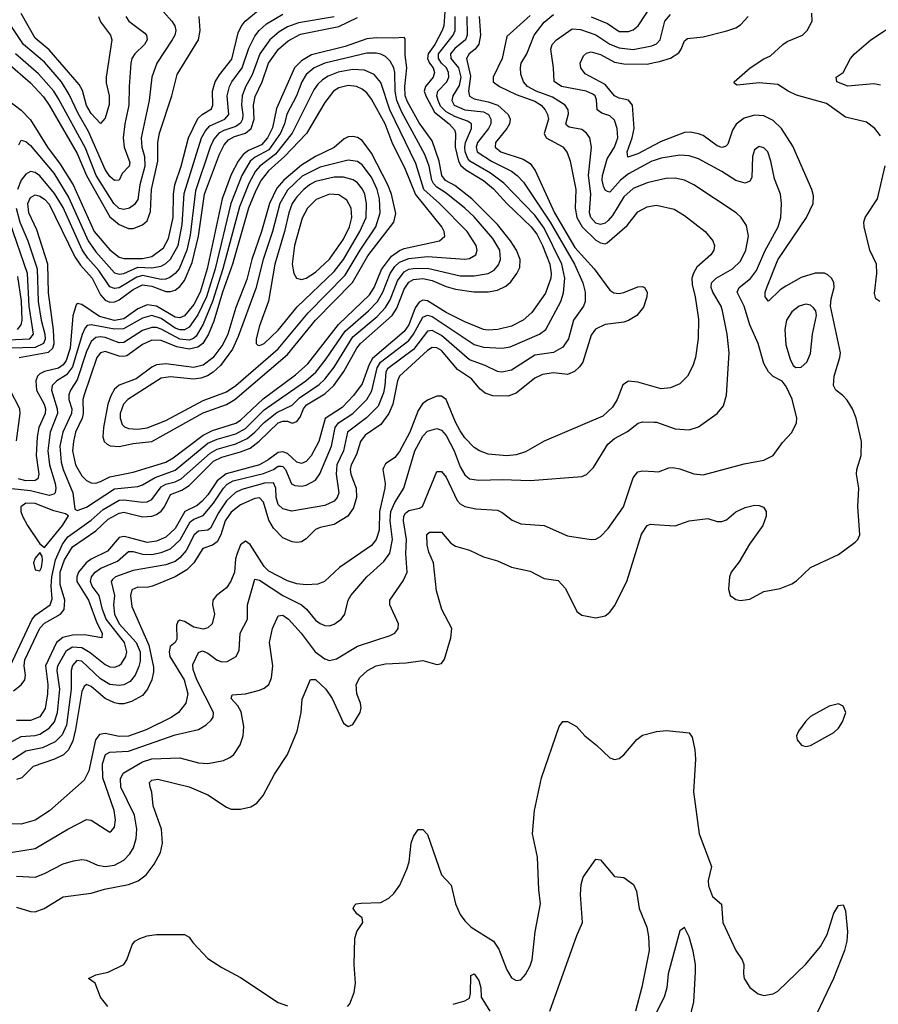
# Model space of a CAD drawing. Header units: inches. Extents: x 884549 to 1028252, y 526810 to 653624.
# Tile 430 of 656: x 927284 to 930960, y 611140 to 615357. Entities that reach past the tile are written whole.
import ezdxf

# ---------------------------------------------------------------- set-up
doc = ezdxf.new("R2010")
doc.units = ezdxf.units.IN
doc.header["$MEASUREMENT"] = 0
doc.layers.add('A9621', color=7, linetype='Continuous')
doc.layers.add('A9631', color=7, linetype='Continuous')

msp = doc.modelspace()

# ---------------------------------------------------------------- linework, layer by layer
at = {"layer": 'A9621', "color": 5}
for points, elevation in [([(929730, 615369), (929800.7, 615340.7), (929850, 615305.7), (929890, 615305.4), (929910, 615313.5), (929931.2, 615330), (929994, 615426)], 2260), ([(927230, 615014.9), (927290, 614969.5), (927330, 614927.6), (927403, 614810), (927457.4, 614737.4), (927512.2, 614650), (927603, 614450), (927670, 614370.3), (927710, 614339.4), (927730, 614334.4), (927810, 614334), (927850, 614342.6), (927899.8, 614380.2), (927921, 614419), (927941.5, 614510), (927942.1, 614610), (927947.6, 614650), (927974.7, 614730), (928006.7, 614850), (928046.4, 614933.6), (928064.6, 614950), (928105.6, 614974.4), (928110.4, 614990), (928109.1, 615050), (928121.1, 615090), (928139.2, 615120.8), (928192.4, 615187.6), (928219.2, 615300.8), (928232, 615328), (928249.5, 615350.5), (928304.5, 615395.5)], 2320), ([(927899.1, 615390), (927935, 615350), (927947.5, 615330), (927951.9, 615310), (927947.8, 615290), (927936.4, 615270), (927871.3, 615170), (927849.2, 615110.7), (927838.9, 615010), (927803.3, 614850), (927806.7, 614810), (927818.5, 614770), (927820.3, 614730), (927798.6, 614650), (927790, 614586.8), (927775.3, 614564.7), (927754.2, 614550), (927730, 614543.1), (927710, 614547.6), (927686.5, 614570), (927611.5, 614690), (927565.7, 614805.7), (927450, 615018), (927429.6, 615050), (927365.1, 615125.1), (927266, 615210)], 2260), ([(929104.6, 615390), (929099.2, 615330), (929093, 615310), (929060.7, 615250), (929032.6, 615210), (929030.6, 615190), (929038.1, 615170), (929053.9, 615150), (929059.3, 615130), (929054.1, 615110), (929020.7, 615070), (929016.3, 615050), (929022.5, 615030), (929060.2, 614960.2), (929122.8, 614910), (929145.2, 614885.2), (929150.5, 614870), (929148.3, 614810), (929162.7, 614750), (929172, 614732), (929193.5, 614713.5), (929270, 614667.5), (929312.2, 614632.2), (929369.6, 614570), (929473.8, 614470), (929497.5, 614437.5), (929521.6, 614390), (929554.3, 614310), (929560.1, 614270), (929558.5, 614250), (929535.1, 614184.9), (929477, 614103), (929439.9, 614070), (929390, 614044.1), (929330.9, 614029.1), (929290, 614026.5), (929270, 614030.1), (929190, 614063.3), (929110, 614102.3), (929030, 614152.4), (929010, 614155.3), (928993.6, 614146.4), (928977.7, 614122.3), (928950.2, 614050), (928930, 614021.1), (928794, 613906), (928779.9, 613880.1), (928750, 613797.7), (928713.4, 613746.6), (928664.7, 613695.3), (928591.5, 613648.5), (928565.1, 613550), (928531.2, 613488.8), (928510, 613465), (928490, 613456.4), (928470, 613461.6), (928430, 613499.2), (928410, 613506.6), (928390, 613503.7), (928348.3, 613471.7), (928310, 613449.8), (928167.8, 613412.2), (928130, 613382.4), (928090, 613321.3), (928065.3, 613294.7), (928043.3, 613276.7), (927990.3, 613249.7), (927950, 613176.9), (927910, 613141.1), (927870, 613122.8), (927830, 613117.4), (927750, 613139.7), (927730, 613143.1), (927710, 613139.3), (927659.4, 613080.6), (927590, 613045.9), (927568.3, 613030), (927536, 612990), (927528.2, 612970), (927529.1, 612950), (927578.6, 612870), (927613.8, 612773.8), (927636.5, 612730), (927635.6, 612710), (927561.9, 612721.9), (927510, 612720.7), (927468.9, 612711.1), (927441.1, 612690), (927394.8, 612590), (927405, 612510), (927403.1, 612470), (927392.8, 612407.2), (927370, 612371.6), (927330, 612355.4), (927270, 612355.4)], 2380), ([(927279.8, 614820.2), (927290, 614840.4), (927310, 614835.4), (927330, 614818.1), (927430, 614699.5), (927494.3, 614594.3), (927576.5, 614410), (927610, 614363.1), (927690, 614273.1), (927710, 614266.4), (927730, 614269.9), (927790, 614296.7), (927850, 614293.2), (927890, 614300.8), (927910, 614311.8), (927930, 614331.2), (927962.5, 614390), (927979.9, 614480.1), (927987.4, 614612.6), (928062.3, 614850), (928079.1, 614880.9), (928097.4, 614902.6), (928161.6, 614930), (928179.5, 614950), (928172.2, 615030), (928182.6, 615070), (928191.6, 615090), (928236.7, 615150), (928265.5, 615234.5), (928290, 615286), (928309.3, 615310.7), (928341.2, 615338.8), (928410, 615380.8)], 2340), ([(927621.4, 615370), (927630, 615347.2), (927673.4, 615290), (927679, 615270), (927653.6, 615110), (927653.8, 615086.2), (927666.5, 615030), (927666.8, 614993.2), (927650, 614935.1), (927630, 614912.4), (927590, 614954.2), (927570, 614988.7), (927552.8, 615052.8), (927539.2, 615079.2), (927410, 615226.8), (927350, 615277.1), (927290, 615382.6)], 2220), ([(930000, 614664.7), (929970, 614658), (929910, 614633.7), (929870, 614598), (929821.6, 614518.4), (929803.1, 614496.9), (929790, 614485.3), (929770, 614479.1), (929750, 614485.1), (929729.2, 614510), (929723.3, 614530), (929728.7, 614611.3), (929719, 614690), (929732.7, 614810), (929724.7, 614850), (929710.8, 614870.8), (929690, 614885.7), (929636.8, 614896.8), (929625.2, 614905.2), (929622.6, 614910), (929633.8, 614953.8), (929632.5, 614970), (929618.7, 614990), (929564.4, 615024.4), (929495.7, 615050), (929457.9, 615070), (929440.8, 615090), (929430, 615122.7), (929427.8, 615150), (929431.6, 615170), (929455, 615210), (929486.4, 615290), (929530, 615345.7), (929570, 615379)], 2260), ([(927230, 612254), (927290, 612286.2), (927350, 612290.7), (927370, 612297.3), (927410, 612322.1), (927433.2, 612350), (927445.6, 612390), (927455.9, 612490), (927444.3, 612570), (927447.5, 612590), (927484.6, 612655.4), (927510, 612670.3), (927550, 612667.5), (927586.2, 612646.2), (927650, 612595), (927670, 612585.4), (927690, 612583.3), (927710, 612590.6), (927720.1, 612599.9), (927739, 612630), (927742.7, 612650), (927732.4, 612690), (927653.9, 612790), (927638.8, 612830), (927624.3, 612890), (927594.8, 612930), (927586.6, 612950), (927591.1, 612970), (927607.1, 612990), (927631.9, 613008.1), (927702, 613038), (927750, 613079), (927770, 613078.6), (927810, 613067.6), (927850, 613065.8), (927890, 613074.2), (927930, 613091), (927970.5, 613129.5), (928013.2, 613206.8), (928030, 613218.2), (928070, 613232.6), (928114.4, 613285.6), (928156.1, 613350), (928172.6, 613367.4), (928198.3, 613381.7), (928327.2, 613412.8), (928370.3, 613429.7), (928390, 613443.9), (928404.1, 613444.1), (928410, 613443.7), (928422.3, 613430), (928448.2, 613368.2), (928461.6, 613361.6), (928490, 613359.2), (928510, 613363.4), (928550, 613384.1), (928568.8, 613411.2), (928618.2, 613530), (928633.9, 613610), (928649.5, 613630), (928710.7, 613670), (928770.7, 613730), (928792.3, 613767.7), (928814.5, 613865.5), (928828.1, 613890), (928950, 613982.9), (928970.2, 614009.8), (929010, 614082.3), (929030, 614091.1), (929050, 614085.5), (929230, 613966.2), (929270, 613953.6), (929350, 613949.6), (929384.5, 613955.5), (929509.9, 614010.1), (929535.9, 614030), (929600.1, 614150), (929612.6, 614187.4), (929617.6, 614250), (929604.8, 614310), (929530, 614463.1), (929490, 614519.1), (929357, 614657), (929299.7, 614699.7), (929210.8, 614750.8), (929202, 614762), (929191.6, 614790), (929190, 614810), (929192.3, 614830), (929218.7, 614890), (929218, 614910), (929201.8, 614921.8), (929150, 614940.3), (929110, 614962.4), (929085.8, 614985.8), (929075, 615010), (929070.5, 615030), (929074.7, 615050), (929113.1, 615090), (929121.5, 615110), (929120.4, 615130), (929111.8, 615150), (929090.2, 615170), (929077.7, 615190), (929077.5, 615210), (929140.2, 615290), (929148, 615310), (929148.1, 615370)], 2360), ([(927232.1, 615172.1), (927330, 615086.2), (927385.5, 615025.5), (927410, 614990.4), (927530, 614783.4), (927569.6, 614690), (927670, 614512.9), (927710, 614479.9), (927750, 614462.1), (927770, 614462.7), (927810, 614478.5), (927830, 614495.6), (927844.4, 614535.6), (927847.6, 614630), (927875.5, 614750), (927875.5, 614830), (927881.9, 614870), (927935.3, 615030), (927958.4, 615121.6), (928049.6, 615270), (928056.1, 615310), (928052, 615370)], 2280), ([(927738.3, 615370), (927751.6, 615350), (927819, 615299), (927827.1, 615290), (927830.1, 615270), (927818.4, 615250), (927776.6, 615210), (927764.4, 615190), (927759.1, 615170), (927752, 615070), (927751.7, 614990), (927733.5, 614910), (927727.2, 614850), (927731.3, 614810), (927755, 614745), (927752.5, 614730), (927722.3, 614697.7), (927710, 614669.8), (927690, 614668), (927670, 614685.4), (927650, 614714.5), (927578.4, 614878.4), (927534.8, 614954.8), (927496.2, 615036.2), (927463, 615090), (927390, 615174.6), (927300.8, 615250), (927240.8, 615340.8)], 2240), ([(929197.9, 615370), (929199.9, 615290), (929192, 615270), (929147.5, 615232.5), (929127.8, 615210), (929130.2, 615190), (929162, 615150), (929173.2, 615110), (929165, 615075), (929138.1, 615030), (929133.5, 615010), (929143.8, 614990), (929190, 614970.4), (929270, 614961.9), (929291.8, 614950), (929301.7, 614930), (929300.6, 614910), (929291.6, 614890), (929244.4, 614830), (929237.7, 614810), (929242.5, 614790), (929303.9, 614750), (929390, 614707.2), (929413.5, 614690), (929440.7, 614660.7), (929555.6, 614490), (929659.5, 614310), (929694.6, 614230), (929704.3, 614190), (929704.6, 614150), (929697.2, 614130), (929655.7, 614070), (929633.3, 613990), (929610, 613954.6), (929570, 613931.4), (929490, 613919.4), (929390, 613855.7), (929347.5, 613847.5), (929330, 613850.1), (929276.2, 613876.2), (929210, 613900.4), (929090, 614003.8), (929050, 614025.8), (929030, 614023.3), (928970, 613944), (928859, 613861), (928851.3, 613848.7), (928847.8, 613790), (928841, 613759), (928818.1, 613701.9), (928768.8, 613651.2), (928687.9, 613590), (928670, 613510), (928642.4, 613450), (928639, 613410), (928649.9, 613330), (928642.8, 613310), (928630, 613294.2), (928590, 613276), (928448.6, 613251.4), (928410, 613261.5), (928390, 613280.9), (928382.2, 613310), (928381, 613350), (928370, 613372.9), (928331.9, 613371.9), (928234.7, 613345.3), (928208, 613332), (928170, 613295.7), (928135.5, 613244.5), (928100.4, 613179.6), (928089.4, 613170.6), (928050, 613166.1), (928030.3, 613150), (927996.3, 613083.7), (927970, 613052.4), (927950, 613036.8), (927910, 613022), (927770, 612997.9), (927694.6, 612970), (927681.5, 612958.5), (927675.2, 612950), (927689.6, 612890), (927686.2, 612850), (927690.3, 612810), (927710, 612770), (927782.7, 612690), (927800.1, 612650), (927799.9, 612610), (927794, 612586), (927778.5, 612550), (927757.2, 612522.8), (927730, 612508.5), (927710, 612505.8), (927670, 612509.7), (927630, 612533.8), (927550, 612608.9), (927528.4, 612611.6), (927510, 612590.9), (927503.7, 612570), (927504.2, 612490), (927484, 612336), (927466.4, 612293.6), (927436.3, 612263.7), (927382.2, 612237.8), (927310, 612223.5), (927252.7, 612187.3)], 2340), ([(929250.5, 615370), (929257.1, 615290), (929250, 615251.1), (929233.7, 615230), (929209, 615210), (929196.8, 615190), (929214.1, 615114.1), (929205.9, 615050), (929209.5, 615029.5), (929230, 615017.8), (929290, 615005.3), (929331.2, 614990), (929375.7, 614950), (929383.5, 614930), (929380.3, 614910), (929369.2, 614890), (929320.6, 614830), (929319.1, 614810), (929344.5, 614790), (929439.7, 614759.7), (929470, 614741.2), (929490.7, 614710.7), (929573.3, 614530), (929661, 614381), (929744.1, 614290), (929810, 614197.7), (929827, 614187), (929850, 614183.9), (929870, 614187.8), (929930, 614212.3), (929950, 614213.8), (929958.4, 614210), (929970.7, 614190), (929969.7, 614169.7), (929954.6, 614125.4), (929926, 614090), (929890, 614067.9), (929870, 614060.9), (929790, 614050.7), (929749.2, 614030.8), (929730, 614004.9), (929694.7, 613890), (929681.1, 613870), (929658.7, 613850), (929630, 613837.3), (929570, 613843.8), (929522.4, 613837.6), (929490, 613820.9), (929410, 613757.2), (929375.5, 613744.5), (929310, 613745.5), (929277, 613757), (929254.9, 613774.9), (929218.3, 613818.3), (929159, 613859), (929090, 613939.3), (929070, 613951.2), (929050, 613952.7), (929030, 613940.1), (928910.5, 613829.5), (928900.8, 613810), (928880.8, 613710), (928864.8, 613670), (928830, 613622.5), (928762.7, 613577.3), (928742.4, 613550), (928726.1, 613493.9), (928703.4, 613450), (928699.1, 613430), (928701.4, 613410), (928724.8, 613350), (928726.5, 613310), (928713.5, 613266.5), (928688.6, 613230), (928630, 613195.1), (928570, 613182), (928550, 613173.1), (928510, 613133.1), (928490, 613121.1), (928470, 613117.4), (928450, 613119.8), (928410, 613138), (928370, 613178.5), (928350, 613213.4), (928328.2, 613290), (928310, 613308.7), (928290, 613306.1), (928230, 613278.9), (928190, 613247.5), (928164, 613210), (928144.8, 613150), (928130, 613120.1), (928110, 613105.9), (928067.5, 613092.5), (928028.8, 613030), (927999.7, 613000.3), (927950, 612970.1), (927852, 612930), (927830, 612925.5), (927790, 612925.8), (927764.6, 612915.4), (927759, 612890), (927764.1, 612844.1), (927837.4, 612677.4), (927856.3, 612583.7), (927856.9, 612563.1), (927849.9, 612530), (927830.5, 612489.5), (927810, 612462.7), (927763.3, 612436.7), (927730, 612427.4), (927710, 612426.7), (927690, 612430.9), (927650, 612449.4), (927590, 612501), (927569.9, 612510.1), (927559.4, 612500.6), (927550, 612480.2), (927523.4, 612316.6), (927511.3, 612268.7), (927492.2, 612230), (927471.3, 612208.7), (927432.3, 612190), (927341.8, 612158.2), (927292.9, 612110), (927270, 612102.4)], 2320), ([(928630, 615369.5), (928477.1, 615342.9), (928430, 615326.5), (928395.3, 615304.7), (928355.3, 615270), (928311.6, 615210), (928279.3, 615120.7), (928251.1, 615068.9), (928236.3, 615030), (928233.3, 614990), (928238.9, 614950), (928237.6, 614930), (928230, 614913), (928210, 614899.8), (928158.1, 614881.9), (928137.2, 614870), (928115.6, 614844.4), (928098.8, 614810), (928036.8, 614623.2), (928014, 614434), (927999.6, 614370), (927966.4, 614290), (927950, 614269.2), (927927, 614253), (927910, 614245.4), (927890, 614243.4), (927810, 614261.5), (927785.4, 614254.6), (927710, 614208.1), (927690, 614204.7), (927670, 614213), (927623, 614283), (927575.2, 614335.2), (927551.5, 614371.5), (927470, 614552.3), (927432.9, 614612.9), (927370, 614688.1), (927350, 614702), (927330, 614705.9), (927310, 614695), (927290, 614669.9), (927274.7, 614630)], 2360), ([(927282.2, 613910), (927407.3, 613932.7), (927425.8, 613950), (927431.2, 613968.8), (927429, 614029), (927407, 614187), (927404.1, 614310), (927357.3, 614457.3), (927322.5, 614530), (927319.1, 614570), (927330, 614595.6), (927350, 614606), (927370, 614601), (927390, 614587.6), (927410, 614566), (927520.2, 614340.3), (927544.7, 614304.7), (927593.6, 614250), (927630, 614178.2), (927650, 614155.9), (927670, 614146.9), (927691.9, 614148.1), (927710, 614156.3), (927770, 614200.9), (927810, 614220.8), (927850, 614215.9), (927910, 614193.1), (927930, 614192), (927950, 614198.1), (927970, 614213.6), (927990, 614240.1), (928022.9, 614317.1), (928049.5, 614430), (928075.3, 614610), (928138.8, 614781.2), (928159.4, 614820.6), (928178.2, 614841.8), (928203.7, 614856.3), (928250.1, 614870), (928274.9, 614890), (928287.3, 614930), (928284.8, 614990), (928291.8, 615028.2), (928321.8, 615090), (928349.5, 615170), (928391.6, 615230), (928434, 615266), (928486.1, 615293.9), (928650, 615327.7), (928730, 615366.2)], 2380), ([(929470, 615374.3), (929370, 615285.2), (929350.2, 615189.8), (929311.5, 615110), (929310.5, 615090), (929338.9, 615070), (929410, 615035.9), (929490, 615007.7), (929516.7, 614990), (929533.4, 614970), (929544.2, 614950), (929547.6, 614930), (929529.4, 614869.4), (929538.7, 614850), (929610, 614812.1), (929628.5, 614788.5), (929641, 614750), (929664.8, 614630), (929662.3, 614550), (929669.2, 614510), (929692.6, 614470), (929750, 614412.6), (929770, 614401), (929790, 614397.1), (929799.1, 614400.9), (929885.2, 614474.8), (929930, 614534.1), (929970, 614555.2), (930000, 614560.6)], 2280), ([(930000, 614753.6), (929990, 614750.3), (929890, 614697.1), (929856.5, 614670), (929810, 614618.5), (929801, 614621), (929790, 614625.8), (929783.4, 614643.4), (929778.2, 614670), (929779.5, 614690), (929799.2, 614760.8), (929830.6, 614810), (929844.7, 614850), (929841.8, 614890), (929830, 614926), (929810, 614944.7), (929776.7, 614956.7), (929756.8, 614970), (929753.4, 615013.4), (929747.6, 615030), (929737.4, 615037.4), (929709.7, 615050), (929604.1, 615070), (929571.8, 615091.8), (929569.9, 615150), (929557.5, 615230), (929563.2, 615250), (929582.5, 615270), (929650, 615317.1), (929685.2, 615314.8), (929750, 615291.2), (929810, 615251.4), (929850, 615235.8), (929910, 615229.4), (929990, 615245), (930000, 615249.3)], 2240), ([(927257.4, 612482.6), (927290, 612508.1), (927305.3, 612530), (927309.1, 612550), (927302.6, 612590), (927305.5, 612614.5), (927369.5, 612750.5), (927390, 612772.8), (927458.3, 612810), (927474.7, 612830), (927476.9, 612870), (927457.4, 612937.4), (927457.6, 612990), (927475.9, 613044.1), (927510, 613099.4), (927610, 613168.2), (927662.1, 613217.9), (927710, 613242.9), (927730, 613247), (927810, 613227), (927849.7, 613230.3), (927870, 613237.8), (927890, 613251.3), (927904.5, 613270), (927930, 613323.7), (927978, 613342), (928010, 613362.3), (928114.4, 613465.6), (928150, 613482.8), (928230, 613505.5), (928270, 613522.3), (928308.5, 613551.5), (928390, 613629.8), (928410, 613636.6), (928430, 613636.6), (928450, 613628.6), (928470, 613635.3), (928485.1, 613654.9), (928498.9, 613690), (928512.2, 613707.8), (928590, 613753.7), (928629.3, 613790), (928672.3, 613850), (928727, 613950), (928742.7, 613970), (928879.1, 614090), (928898.2, 614121.8), (928930, 614202.8), (928950, 614231.9), (928970, 614244.1), (929010, 614247.9), (929050, 614239.3), (929110, 614214.1), (929150, 614202.7), (929228.4, 614191.6), (929290, 614190.5), (929330, 614198.7), (929364.7, 614215.3), (929386.3, 614233.7), (929413.1, 614270), (929424.6, 614295.4), (929426.4, 614330), (929411.5, 614370), (929385.1, 614410), (929330, 614479.2), (929219.1, 614590), (929146.5, 614646.5), (929107.2, 614667.2), (929090.6, 614690), (929080.1, 614750), (929050, 614837.6), (928994.9, 614914.9), (928944.5, 615004.5), (928934.8, 615030), (928933, 615070), (928941.9, 615150), (928934.9, 615205.1), (928934.4, 615274.4), (928930, 615280.7), (928883.1, 615276.9), (928810, 615279.5), (928770, 615275), (928677.6, 615242.4), (928533.5, 615206.5), (928490, 615180.4), (928460.4, 615150), (928383.4, 614976.6), (928366.6, 614893.4), (928344.7, 614850), (928318.9, 614821.1), (928263.4, 614796.6), (928241.1, 614778.9), (928218.6, 614750), (928190, 614693.4), (928151.2, 614588.8), (928087.1, 614290), (928056.6, 614190), (928030, 614137.1), (927990, 614089), (927970, 614080.1), (927950, 614082.5), (927870, 614130), (927830, 614135.8), (927790, 614118.9), (927730, 614075.7), (927690, 614067.9), (927625.1, 614085.1), (927550, 614137.5), (927530, 614141), (927525, 614135), (927511.2, 614088.8), (927499.8, 613950), (927483.5, 613896.5), (927470, 613878.6), (927450, 613864.5), (927390.7, 613849.3), (927370, 613839.3), (927359.9, 613830), (927352.6, 613810), (927355.9, 613770), (927388.7, 613710), (927394.3, 613690), (927392.7, 613670), (927366.5, 613610), (927358.5, 613570), (927354.8, 613490), (927365.6, 613410), (927361.5, 613390), (927350, 613383.4), (927310, 613382.4), (927279, 613390)], 2420), ([(927232.9, 612567.1), (927337.6, 612790), (927352.5, 612807.5), (927414.5, 612850), (927423.3, 612876.7), (927418.9, 612930), (927421.5, 612970), (927436.6, 613043.4), (927466.5, 613110), (927490, 613142), (927590, 613213.8), (927641.4, 613258.6), (927710, 613299.3), (927730, 613301), (927810, 613290.1), (927830, 613292.2), (927850, 613302.1), (927890, 613355.8), (927910, 613368.1), (927950, 613377.9), (927975.6, 613390), (928099.1, 613500.9), (928130, 613517), (928210, 613540), (928257.4, 613562.6), (928290, 613589.5), (928330, 613632), (928385, 613675), (928450, 613705.8), (928482.2, 613737.8), (928566, 613794), (928590, 613816.5), (928630.9, 613869.1), (928710, 613999.1), (928814.1, 614085.9), (928850, 614124), (928870, 614156.6), (928901.3, 614238.7), (928930, 614277.2), (928950, 614287.5), (928969.2, 614290.8), (929030, 614291.8), (929170, 614259.8), (929230, 614259.1), (929290.2, 614269.8), (929315.7, 614284.3), (929333.9, 614306.1), (929342.6, 614330), (929339.6, 614370), (929310, 614419.7), (929230, 614512.3), (929190.3, 614550), (929110, 614613.9), (929070, 614638.9), (929054.9, 614654.9), (929048.1, 614670), (929036.8, 614730), (929018.6, 614778.6), (928920.4, 614960.4), (928898.7, 615010), (928891.2, 615050), (928890.2, 615130.2), (928885.4, 615150), (928870, 615179.5), (928850, 615198.8), (928830, 615208.6), (928810, 615213.3), (928770, 615213.5), (928590.2, 615170), (928545.4, 615150), (928510, 615122.3), (928491.6, 615090), (928468.9, 615030), (928427.5, 614952.5), (928417.7, 614910), (928401, 614870), (928350, 614799.1), (928292, 614768), (928270.7, 614750), (928234.3, 614690), (928188, 614570), (928121.1, 614290), (928084.4, 614170), (928047.2, 614092.8), (928010, 614039.1), (927990, 614028.2), (927970, 614028.5), (927950, 614036.2), (927890, 614077.2), (927850, 614089.7), (927810, 614078.6), (927727.8, 614032.2), (927690, 614031.5), (927590, 614050.5), (927573.5, 614046.5), (927563.7, 614036.3), (927551.2, 614008.8), (927509.9, 613870.1), (927484.4, 613835.6), (927442.6, 613810), (927422.6, 613790), (927419.7, 613770), (927444.6, 613690), (927445.9, 613670), (927414.8, 613590), (927404.6, 613510), (927411.6, 613450), (927436.4, 613370), (927439.1, 613350), (927435.4, 613330), (927430, 613324.2), (927410, 613319.5), (927330, 613339.4), (927250, 613347.2)], 2440), ([(930000, 614818.6), (929930, 614781.8), (929888.3, 614768.3), (929885.4, 614790), (929906.6, 614850), (929914.1, 614890), (929908.2, 614990), (929890, 615012.6), (929850, 615021.2), (929830, 615030.4), (929790, 615079), (929704.6, 615124.6), (929686.6, 615150), (929684, 615170), (929698.3, 615201.7), (929710, 615213.6), (929730, 615219), (929770, 615207.3), (929830, 615175.3), (929870, 615166.9), (929970, 615166.6), (930000, 615172.6)], 2220), ([(927268.5, 614550), (927284, 614490), (927318.4, 614410), (927358.5, 614290), (927362.9, 614150), (927376.3, 614070), (927392.2, 614010), (927392.3, 613987.7), (927385.7, 613970), (927350, 613953.1), (927241.5, 613950)], 2360), ([(927234.1, 613985.9), (927327.9, 613990), (927342.6, 614010), (927324.3, 614130), (927317.2, 614270), (927241.3, 614490)], 2340), ([(927275, 614030), (927290, 614050), (927294.1, 614070), (927291.6, 614151.6), (927276.3, 614256.3)], 2320), ([(930000, 613784.2), (929930, 613803.7), (929890, 613808.5), (929866.5, 613793.5), (929842.6, 613730), (929822.7, 613697.3), (929781.3, 613658.7), (929530, 613552.3), (929450, 613506.2), (929410, 613493.5), (929370, 613488.6), (929290, 613495.6), (929253.1, 613510), (929230, 613525), (929190, 613566.3), (929170, 613596.1), (929150, 613633.1), (929110, 613730.7), (929090, 613744.2), (929070, 613745), (929030, 613727.5), (929009.2, 613710.8), (928990, 613682.8), (928954.8, 613590), (928910, 613506.9), (928890, 613481.2), (928850, 613454.3), (928842.1, 613437.9), (928839.2, 613430), (928848.6, 613370), (928847.4, 613350), (928825.1, 613250), (928823.4, 613170), (928810.7, 613130), (928790, 613104.7), (928653.3, 613010), (928588.7, 612951.3), (928560.4, 612939.6), (928510, 612936.9), (928470, 612940.9), (928430, 612953.5), (928350, 612995), (928330, 613015), (928270, 613109.5), (928250, 613124), (928230, 613107.1), (928215.1, 613070), (928207.6, 613047.6), (928204.2, 612990), (928188.1, 612951.9), (928170, 612923.8), (928126.2, 612890), (928110.7, 612870), (928109.9, 612850), (928118.4, 612810), (928108, 612770), (928090, 612752), (928070, 612746.9), (928030, 612754.6), (927990, 612779.5), (927970, 612785.7), (927961.3, 612778.7), (927955.9, 612764.1), (927956.1, 612703.9), (927949.9, 612690), (927928.3, 612671.7), (927923.3, 612650), (927927.2, 612630), (927987.5, 612530), (928003.1, 612470), (927995.4, 612430), (927963.8, 612390), (927932.5, 612367.5), (927824.8, 612315.2), (927750, 612287.9), (927710, 612286.4), (927650, 612300.3), (927624.9, 612295.1), (927608, 612272), (927579.8, 612140.2), (927560.5, 612099.5), (927411.3, 611968.7), (927350, 611928.4), (927290, 611910.7), (927190, 611913.7)], 2280), ([(927270, 613552.8), (927286.6, 613670), (927284.4, 613690), (927243.5, 613770)], 2380), ([(927190, 611781.3), (927350, 611807.7), (927490, 611890.1), (927570, 611931.1), (927590, 611928.4), (927670, 611876.5), (927677.5, 611882.5), (927690, 611899.1), (927693.6, 611930), (927687.7, 611970), (927639.5, 612110), (927638.5, 612170), (927650.6, 612209.4), (927670, 612220.1), (927750, 612223.8), (927950, 612293.6), (928050, 612317.1), (928082.8, 612337.2), (928103.2, 612356.8), (928111.9, 612370), (928113.8, 612390), (928041.8, 612530), (928026.5, 612573.5), (928025.3, 612594.7), (928050, 612646.4), (928066.5, 612653.5), (928090, 612643.3), (928130, 612613.8), (928150, 612606.3), (928172.5, 612607.5), (928210.8, 612630), (928224, 612656), (928227.6, 612730), (928259.5, 612790), (928258.9, 612850), (928290, 612960.3), (928310, 612956.6), (928410, 612890.1), (928490.2, 612850), (928512.1, 612832.1), (928550, 612785.7), (928570, 612770.2), (928590, 612761.8), (928610, 612760.2), (928630, 612767.2), (928661, 612790), (928676.1, 612810), (928689.8, 612870), (928701.6, 612890), (928769.9, 612970), (928843.5, 613036.5), (928868.3, 613071.7), (928880.7, 613130), (928870, 613210), (928873.5, 613250), (928890, 613289.5), (928928.8, 613350), (928975.7, 613510), (929010, 613573), (929030, 613595), (929070, 613605.2), (929090, 613599), (929110, 613576.3), (929143.8, 613510), (929170, 613441), (929190, 613407.7), (929210, 613390.9), (929250, 613383.9), (929350, 613387.3), (929470, 613383.8), (929690, 613400.3), (929710, 613408.2), (929741.1, 613438.9), (929801.8, 613538.2), (929830, 613562.3), (929886.5, 613593.5), (929931.5, 613628.5), (929950, 613634.7), (930000, 613632.8)], 2260), ([(927270, 611688.1), (927350, 611684.5), (927390, 611699.8), (927470, 611740.8), (927514.6, 611754.6), (927550, 611759.7), (927570, 611756.9), (927616.4, 611736.4), (927650, 611730.7), (927690, 611736.4), (927730, 611756.6), (927755.9, 611784.1), (927770.5, 611810), (927782.9, 611850), (927785.4, 611890), (927775, 611950), (927717.3, 612070), (927714.8, 612105.2), (927726.3, 612130), (927810, 612178.6), (927850, 612190.8), (927970, 612196), (928050, 612174), (928090, 612170.9), (928156.1, 612183.9), (928183.8, 612196.2), (928201, 612210), (928228.5, 612251.5), (928240.7, 612290), (928243, 612330), (928232.1, 612392.1), (928218.4, 612418.4), (928189.8, 612450), (928194.2, 612465.8), (928250, 612470.2), (928310, 612485.2), (928330, 612493.2), (928350.9, 612510), (928362.3, 612537.7), (928367.9, 612590), (928353.2, 612690), (928366.1, 612750), (928390, 612803.1), (928410, 612806), (928434.8, 612790), (928489.6, 612730), (928548.9, 612648.9), (928590, 612619.3), (928610, 612612.8), (928640.2, 612619.8), (928730, 612674.1), (928870, 612719.5), (928889.8, 612730), (928899.1, 612740.9), (928904.5, 612750), (928905.6, 612770), (928869, 612850), (928868.8, 612870), (928925.9, 612954.1), (928943, 612990), (928937.7, 613070), (928939.6, 613130), (928927.4, 613210), (928928.6, 613230), (928936.3, 613243.7), (928950, 613255.2), (928995.6, 613264.4), (929008.8, 613271.2), (929070, 613421.3), (929090, 613422.3), (929110, 613396.9), (929157.3, 613297.3), (929170, 613283), (929190, 613272.3), (929237.5, 613262.5), (929330, 613255.6), (929350, 613245.8), (929393.1, 613213.1), (929430, 613198.2), (929530, 613190.2), (929630, 613145.5), (929730, 613131.1), (929750, 613132.3), (929770, 613143.2), (929802.9, 613177.1), (929869.1, 613270), (929910, 613394), (929930, 613420.2), (929950, 613425), (930000, 613421.9)], 2240), ([(927270, 611555.8), (927330, 611537.7), (927350, 611536), (927388.2, 611550), (927470, 611600.2), (927590, 611616.1), (927647.1, 611632.9), (927750, 611652.8), (927791, 611669), (927825.9, 611694.1), (927860.1, 611739.9), (927887, 611790), (927895.9, 611830), (927891.1, 611890), (927854.7, 611990), (927850, 612049), (927841.9, 612070), (927840.3, 612090), (927850, 612100.2), (927875.8, 612104.2), (928010, 612070.7), (928090, 612036.6), (928170, 611984), (928190, 611976.1), (928230, 611975.2), (928274.2, 611985.8), (928298.9, 612001.1), (928325.8, 612034.2), (928374.5, 612125.5), (928430.9, 612210), (928472.4, 612310), (928488.6, 612390), (928493.9, 612446.1), (928529, 612531), (928550, 612530.9), (928594.1, 612490), (928621.3, 612450), (928670, 612343.5), (928690, 612329.2), (928710, 612338.9), (928741.2, 612390), (928745.3, 612410), (928742.9, 612430), (928727.4, 612470), (928724.3, 612510), (928740, 612540), (928772.9, 612570), (928810, 612589.5), (928850, 612597.8), (928938.3, 612601.7), (929010, 612612.2), (929070, 612594.9), (929090, 612598.8), (929102, 612618), (929130.5, 612709.5), (929134.5, 612750), (929092, 612830), (929069, 612910), (929055.8, 613030), (929036.2, 613076.2), (929028.2, 613108.2), (929027.7, 613152.3), (929038.5, 613161.5), (929090, 613162.4), (929130, 613114.3), (929150, 613101.7), (929210, 613085.2), (929270, 613056.8), (929330, 613039), (929390, 613011.9), (929470, 612994.7), (929530, 612963.6), (929590, 612954.3), (929620.1, 612920.1), (929670, 612821.6), (929690, 612807), (929750, 612795.6), (929790, 612803.1), (929810, 612819.5), (929830, 612847), (929883.9, 612950), (929946.3, 613153.7), (929970, 613190.3), (929984.4, 613195.6), (930000, 613194.5)], 2220), ([(928687.6, 611130), (928697.5, 611142.5), (928716.2, 611190), (928721, 611230), (928716.2, 611310), (928718.3, 611421.7), (928727.7, 611452.3), (928752.7, 611490), (928749.5, 611510), (928727.7, 611527.7), (928712, 611550), (928717, 611563), (928724, 611570), (928746.5, 611573.5), (928830, 611575.8), (928864.9, 611595.1), (928885.4, 611614.6), (928911.6, 611650), (928941.1, 611718.9), (928950.9, 611750), (928960.4, 611830), (928970, 611859.1), (928990, 611888), (929010, 611888.2), (929030, 611867.7), (929090, 611694.4), (929131.2, 611650), (929149.5, 611570), (929170, 611525.2), (929190, 611496.9), (929217.2, 611470), (929312.2, 611410), (929336, 611376), (929370, 611287.7), (929390, 611253.4), (929410, 611242), (929430, 611244.9), (929450, 611267.3), (929470, 611304), (929478.5, 611330), (929490.9, 611450), (929514, 611570), (929507, 611630), (929500.8, 611770), (929479.2, 611870), (929487.7, 611970), (929518.3, 612110), (929593.3, 612330), (929610, 612351), (929630, 612350.9), (929667.2, 612330), (929703.6, 612290), (929754, 612250), (929810, 612194.9), (929830, 612187.7), (929850, 612192.7), (929870, 612208.4), (929926, 612274), (929950, 612292.4), (930000, 612305.6)], 2180), ([(929554.1, 611110), (929670, 611434.8), (929694, 611490), (929684.8, 611610), (929687.3, 611652.7), (929696, 611684), (929750, 611762), (929770, 611758), (929830, 611686.8), (929870, 611682.8), (929912.4, 611652.4), (929924.3, 611624.3), (929936.8, 611550), (929969.3, 611470), (929976, 611430), (929978.4, 611370), (929947.3, 611212.7), (929920.3, 611110)], 2160), ([(927660.7, 611130), (927629.4, 611170), (927606.6, 611230), (927579, 611250), (927610, 611266), (927662.4, 611277.6), (927729.6, 611310), (927743, 611330), (927765.3, 611394.7), (927777, 611410), (927797.6, 611422.4), (927830, 611433.6), (927870, 611439), (927990, 611438.4), (928010, 611427.3), (928024.8, 611404.8), (928090, 611336), (928150, 611296.9), (928230, 611254.2), (928390, 611147.5), (928430, 611133.8)], 2180), ([(929140.1, 611139.9), (929190, 611154.8), (929210, 611166), (929214.5, 611185.5), (929216, 611264), (929229.5, 611270.5), (929250, 611242), (929257.7, 611210), (929259.7, 611170), (929296.6, 611110)], 2160)]:
    msp.add_lwpolyline(points, dxfattribs=dict(at, elevation=elevation))
for points, elevation in [([(928710, 615143.5), (928647.9, 615132.1), (928605.2, 615114.8), (928580.8, 615099.2), (928560.2, 615079.8), (928543.9, 615056.1), (928450.6, 614870), (928379.5, 614780.5), (928311.9, 614730), (928292.8, 614707.2), (928265.2, 614654.8), (928224.5, 614555.5), (928154.1, 614290), (928110, 614150), (928070, 614052.2), (928039.3, 614000.7), (928028.7, 613991.3), (928010, 613984.6), (927970, 613987.8), (927890, 614031.6), (927870, 614038.1), (927850, 614038.2), (927810, 614025), (927730, 613974.5), (927710, 613973), (927650, 613995.6), (927630, 613998.8), (927610, 613995.5), (927590, 613978), (927570, 613935.2), (927530, 613814.6), (927501.6, 613770), (927494.2, 613750), (927495, 613730), (927506.5, 613690), (927505.5, 613670), (927468.2, 613590), (927456, 613530), (927461.6, 613461.6), (927470.3, 613430), (927511.3, 613330), (927520.2, 613260.2), (927530, 613254.9), (927570, 613269.2), (927690, 613347.6), (927790, 613357.2), (927810, 613363.9), (927864.1, 613395.9), (927950, 613427.4), (928090, 613543), (928130, 613559.9), (928210, 613583.5), (928250, 613605.9), (928330, 613685.2), (928508.3, 613810), (928552.5, 613847.5), (928596.5, 613903.5), (928677.2, 614022.8), (928776.9, 614110), (928815.8, 614150), (928839.2, 614190), (928870, 614270), (928890, 614299.4), (928910, 614318.6), (928950, 614334), (929030, 614342.9), (929190, 614331.1), (929210, 614334.5), (929236.2, 614350), (929243, 614370), (929238.2, 614390), (929200.1, 614450), (929081.8, 614570), (929014.8, 614630), (928980.2, 614740.2), (928868.7, 614970), (928830, 615087.3), (928802.1, 615122.1), (928760.8, 615140.8)], 2460), ([(928690, 615074.2), (928650, 615065), (928626.9, 615050), (928590, 615001.6), (928511.3, 614868.7), (928418.2, 614770), (928349, 614710), (928318, 614670), (928294.5, 614625.5), (928263.8, 614550), (928195.2, 614310), (928152.5, 614190), (928114.9, 614065.1), (928092.9, 614010), (928067.8, 613970), (928046.1, 613953.9), (928010, 613945.9), (927956, 613956), (927890, 613982.6), (927850, 613984), (927810, 613965.4), (927742.4, 613917.6), (927730, 613913.8), (927710, 613915.9), (927650, 613935.9), (927630, 613929.9), (927614.7, 613910), (927559.5, 613750), (927554.5, 613730), (927556.2, 613670), (927551.3, 613650), (927523.4, 613590), (927513.7, 613550), (927510.1, 613510), (927522.4, 613450), (927550, 613403.8), (927570, 613383.1), (927590, 613372.5), (927610, 613372.1), (927630, 613379.3), (927670, 613398.5), (927770, 613418.2), (927910, 613462.1), (927940.3, 613479.7), (928070, 613577.8), (928110, 613597.5), (928210, 613628.4), (928230, 613641), (928326.5, 613733.5), (928464.2, 613835.8), (928517.5, 613882.5), (928649.4, 614050.6), (928782, 614178), (928801.7, 614210), (928832.8, 614287.2), (928876.1, 614343.9), (928910, 614368.6), (928930, 614377), (929082, 614410), (929103.9, 614430), (929101.9, 614450), (929090.9, 614470), (928978, 614610), (928935.6, 614715.6), (928878.6, 614830), (928848.4, 614910), (928790, 615016.8), (928770, 615042.7), (928750, 615058.6), (928726, 615070)], 2480), ([(928710, 614856.2), (928690, 614855.2), (928673.2, 614846.8), (928630.3, 614809.7), (928550, 614770.2), (928490, 614733.6), (928415.3, 614670), (928385.2, 614634.8), (928353.1, 614570), (928318.5, 614450), (928277.5, 614330), (928255.9, 614244.1), (928210, 614123.9), (928174.6, 614010), (928153.9, 613966.1), (928111.1, 613908.9), (928070, 613877), (928030, 613866.6), (927910, 613883.1), (927870, 613878.2), (927850, 613868.6), (927782, 613818), (927710, 613790.7), (927690, 613773.7), (927674, 613746), (927660.8, 613710), (927642.8, 613610), (927639.9, 613570), (927646.2, 613550), (927658.3, 613538.3), (927671.3, 613531.3), (927710, 613529.4), (927770, 613541.9), (927850, 613550.7), (928070, 613672.5), (928170, 613708.8), (928205.4, 613730), (928430, 613922.4), (928550, 614069.7), (928709.5, 614230.5), (928774.9, 614345.1), (928885.7, 614490), (928894.1, 614525.9), (928875.3, 614610), (928859.9, 614650), (928790, 614785.2), (928750, 614839), (928730, 614851.6)], 2520), ([(928690, 614754.9), (928570, 614725), (928493.5, 614686.5), (928430, 614626.7), (928397.8, 614570), (928366.1, 614450), (928325.8, 614330), (928294.6, 614205.4), (928219.5, 614000.5), (928194.4, 613945.6), (928143.8, 613876.2), (928112.7, 613847.3), (928088.1, 613831.9), (928059, 613821), (928030, 613817.1), (927930, 613827.1), (927890, 613821.5), (927746.9, 613730), (927728.9, 613710), (927714.6, 613670), (927714.1, 613650), (927722.8, 613622.8), (927732.6, 613612.6), (927750, 613605.6), (927790, 613602.9), (927830, 613608.1), (927910, 613640.8), (928070, 613726), (928170, 613763.1), (928210, 613789.5), (928390, 613946.8), (928518.3, 614101.7), (928677.5, 614262.5), (928741.1, 614370), (928808.5, 614470), (928827, 614530), (928824.2, 614590), (928815, 614630), (928790, 614682.4), (928750, 614735.3), (928730, 614749.5)], 2540), ([(928630, 614682.1), (928550, 614663.9), (928524, 614650), (928500.5, 614630), (928470, 614598.6), (928450.7, 614570), (928435.9, 614530), (928417.4, 614450), (928376.1, 614310), (928348.7, 614151.3), (928310, 614046), (928296.6, 613990), (928296.5, 613970), (928302.8, 613962.8), (928310, 613960.7), (928330, 613969.5), (928390, 614027.5), (928472.6, 614127.4), (928630, 614277.7), (928669.8, 614330.2), (928740.1, 614450), (928766.7, 614510), (928769.3, 614570), (928761, 614610), (928751.4, 614631.4), (928730, 614658.3), (928711.1, 614671.1), (928670, 614681.6)], 2560), ([(928610, 614609), (928553.8, 614586.2), (928516.4, 614550), (928493.8, 614506.2), (928460.1, 614390), (928450.6, 614310), (928457.7, 614270), (928469, 614249), (928490, 614243.5), (928510, 614249.6), (928550, 614275.9), (928610, 614330.9), (928670, 614417.2), (928696.2, 614470), (928705.7, 614510), (928702.6, 614550), (928684.2, 614584.2), (928650, 614606.1)], 2580), ([(927310, 613286.4), (927288.4, 613270), (927288.2, 613250), (927296, 613230), (927317, 613190), (927370, 613112.2), (927390, 613096), (927467.7, 613190), (927492.3, 613232.3), (927480.6, 613240.6), (927430, 613253.9), (927350, 613284.8)], 2460), ([(927370, 613074.5), (927350, 613050.9), (927343, 613030), (927350, 613000.2), (927370, 612995.8), (927377.1, 613010), (927382, 613042), (927379.5, 613059.5)], 2460)]:
    msp.add_lwpolyline(points, close=True, dxfattribs=dict(at, elevation=elevation))
at = {"layer": 'A9631', "color": 5}
for points, elevation in [([(930000, 615249.3), (930010, 615253.7), (930026.3, 615270), (930046.2, 615350), (930070, 615378.7)], 2240), ([(930970, 614859.7), (930945.4, 614890), (930910, 614917.2), (930819.2, 614939.2), (930737.6, 614997.6), (930610, 615033.2), (930574.3, 615050), (930530, 615078.7), (930450, 615086.3), (930356.2, 615076.2), (930343.8, 615083.8), (930343, 615090), (930411.2, 615150), (930470, 615189.1), (930497.9, 615202.1), (930550.9, 615250), (930570, 615262.5), (930634.8, 615290), (930655.6, 615310), (930676.9, 615350), (930674.9, 615385.1)], 2180), ([(930000, 615172.6), (930022.9, 615177.1), (930070, 615192.5), (930105.8, 615214.2), (930116.7, 615230), (930130, 615266.5), (930143.8, 615276.2), (930210, 615283.8), (930311.5, 615308.5), (930350, 615322.2), (930370, 615335), (930403.4, 615370)], 2220), ([(930970, 615076.3), (930941.4, 615081.4), (930830, 615072.5), (930782.7, 615090), (930779, 615110), (930809.6, 615130), (930840.7, 615190), (930857.6, 615210), (930928.2, 615270), (931049.6, 615350)], 2160), ([(930000, 613194.5), (930090, 613188.3), (930149.8, 613210.2), (930230, 613220.2), (930270, 613208.1), (930290, 613207.2), (930310, 613215.2), (930350, 613248.4), (930390, 613267.5), (930430, 613276.9), (930450, 613276.2), (930469.1, 613269.1), (930480.2, 613250), (930479.7, 613230), (930465, 613190), (930408.6, 613110), (930364.7, 613035.3), (930330.2, 612990), (930323.2, 612970), (930318, 612918), (930325.7, 612890), (930350, 612873.4), (930370, 612869.1), (930410, 612875.3), (930470, 612907.4), (930539.8, 612920.2), (930590, 612940.3), (930610, 612953.7), (930670, 613010.3), (930790, 613066.7), (930860.7, 613119.3), (930871.8, 613130), (930881.6, 613150), (930872.5, 613272.5), (930876.9, 613350), (930866.6, 613410), (930868.2, 613430), (930886.6, 613490), (930888.1, 613550), (930864.7, 613650), (930849.9, 613689.9), (930826.8, 613726.8), (930807.8, 613747.8), (930778.3, 613770), (930768.2, 613790), (930771, 613830), (930795.5, 613910), (930797.8, 613930), (930755.8, 614130), (930758.3, 614161.7), (930770.8, 614210), (930770, 614231.1), (930759.8, 614250), (930743.8, 614263.8), (930730, 614270.5), (930690, 614270.9), (930630, 614252.1), (930564.3, 614215.7), (930540.5, 614199.5), (930490, 614151.3), (930476, 614170), (930476.2, 614190), (930482.7, 614210), (930530, 614328.6), (930651.9, 614510), (930681.2, 614570), (930682.7, 614602.7), (930675.4, 614630), (930594.7, 614814.7), (930544.9, 614890), (930510, 614925), (930470, 614944.5), (930430, 614948), (930385.7, 614934.3), (930351.2, 614908.8), (930336.3, 614883.7), (930315.9, 614824.1), (930306.3, 614813.7), (930290, 614809.9), (930270, 614816.7), (930210, 614860.4), (930190, 614868.4), (930154.7, 614874.7), (930130, 614873.8), (930030, 614834.4), (930000, 614818.6)], 2220), ([(930000, 613421.9), (930019.3, 613420.7), (930062.5, 613437.5), (930080.8, 613439.2), (930110, 613433.7), (930170, 613411.3), (930210, 613408.1), (930385.9, 613454.1), (930470, 613470.3), (930510, 613490.4), (930550, 613546.4), (930590, 613588.4), (930609.7, 613630), (930611.2, 613650), (930590.8, 613730.8), (930565.6, 613785.6), (930548.1, 613808.2), (930510, 613828.2), (930490, 613848.2), (930470, 613883.6), (930446, 613970), (930409.6, 614049.6), (930385.8, 614130), (930356.1, 614190), (930364.1, 614210), (930412.4, 614247.6), (930438.2, 614281.8), (930474.6, 614365.4), (930530.9, 614470), (930542.8, 614510), (930546, 614570), (930541.2, 614610), (930515.6, 614675.6), (930500.2, 614750), (930486.4, 614790), (930470, 614808.5), (930450, 614812.9), (930430, 614798.7), (930422, 614770), (930418.6, 614681.4), (930410, 614664.8), (930390, 614657), (930350, 614668.2), (930290, 614707.1), (930190, 614760.8), (930150, 614773.7), (930110, 614775.8), (930030, 614763.4), (930000, 614753.6)], 2240), ([(930966, 614150), (930950, 614160.7), (930943.8, 614183.8), (930954, 614270), (930952.7, 614310), (930923.9, 614370), (930899.2, 614470), (930898, 614490), (930904.2, 614510), (930956.3, 614590), (930990, 614730.8)], 2180), ([(930000, 613632.8), (930010, 613632.5), (930090, 613605.1), (930150, 613600.6), (930190, 613612.4), (930269.6, 613670), (930296.9, 613703.1), (930310.7, 613749.3), (930321, 613930), (930312.5, 614010), (930293.3, 614110), (930287.1, 614130), (930252, 614190), (930245, 614210), (930245.9, 614230), (930265.7, 614250), (930335.8, 614290), (930370, 614322.3), (930392.6, 614370), (930404.7, 614430), (930395.3, 614475.3), (930372.9, 614510), (930350.9, 614530), (930169.8, 614650), (930130, 614668.7), (930090, 614678), (930050, 614675.8), (930000, 614664.7)], 2260), ([(930000, 614560.6), (930010, 614562.4), (930085.8, 614545.8), (930130, 614518.6), (930219.3, 614450), (930251.8, 614410), (930258.4, 614390), (930255.9, 614370), (930243.5, 614350), (930183.6, 614296.4), (930168.4, 614271.6), (930162.1, 614250), (930162.5, 614222.5), (930176.3, 614170), (930190, 614074), (930188.9, 613991.1), (930177, 613910), (930166.1, 613873.9), (930142.4, 613830), (930110, 613797.3), (930070, 613780.2), (930030, 613775.9), (930000, 613784.2)], 2280), ([(930000, 612305.6), (930010, 612308.2), (930052.8, 612312.8), (930150, 612302.8), (930163.4, 612283.4), (930174.9, 612230), (930177, 612190), (930169.4, 612050), (930192.6, 611870), (930245.2, 611730), (930231.3, 611670), (930233, 611647), (930250, 611602), (930288.8, 611568.8), (930293.8, 611490), (930350, 611370.3), (930377.5, 611330), (930384.2, 611310), (930382.4, 611270), (930386.4, 611250), (930410, 611211.8), (930445.1, 611185.1), (930470, 611177.7), (930510, 611184.5), (930530, 611195.9), (930650, 611311.8), (930712.7, 611387.3), (930741.3, 611438.7), (930770, 611530.4), (930790, 611563.7), (930810, 611566), (930820, 611540), (930828.7, 611450), (930825.5, 611410), (930815.1, 611370), (930768.3, 611250), (930625, 610950)], 2180), ([(930000, 610502.7), (930010, 610486.7), (930030, 610470.4), (930090, 610469), (930110, 610479.5), (930130, 610499.5), (930140.7, 610530), (930134.7, 610605.3), (930114.2, 610694.2), (930111.8, 610730), (930119.7, 610870), (930135.3, 611010), (930169.9, 611150), (930177, 611277), (930176.9, 611310), (930167.5, 611367.5), (930150, 611429.2), (930130, 611469.2), (930110, 611454), (930060.2, 611270), (930055.3, 611210), (930043.4, 611170), (930000, 611086.8)], 2180)]:
    msp.add_lwpolyline(points, dxfattribs=dict(at, elevation=elevation))
for points, elevation in [([(930650, 614138.2), (930621.3, 614130), (930590, 614105.7), (930567.5, 614070), (930559.4, 614030), (930564.7, 613964.7), (930582.7, 613902.6), (930596.1, 613876.1), (930606.6, 613866.6), (930630, 613868.2), (930654, 613890), (930670, 613926.8), (930678.6, 614010), (930696, 614090), (930692.5, 614110), (930683.1, 614123.1), (930670, 614134.6)], 2240), ([(930790, 612426.3), (930750, 612416.8), (930670, 612372.1), (930650, 612352.8), (930619, 612310), (930610.3, 612290), (930613, 612273), (930630.8, 612250), (930650, 612243.6), (930670, 612247.7), (930770, 612304.2), (930790, 612323.1), (930806.9, 612350), (930820.5, 612390), (930810, 612417)], 2220)]:
    msp.add_lwpolyline(points, close=True, dxfattribs=dict(at, elevation=elevation))

doc.saveas('drawing.dxf')
